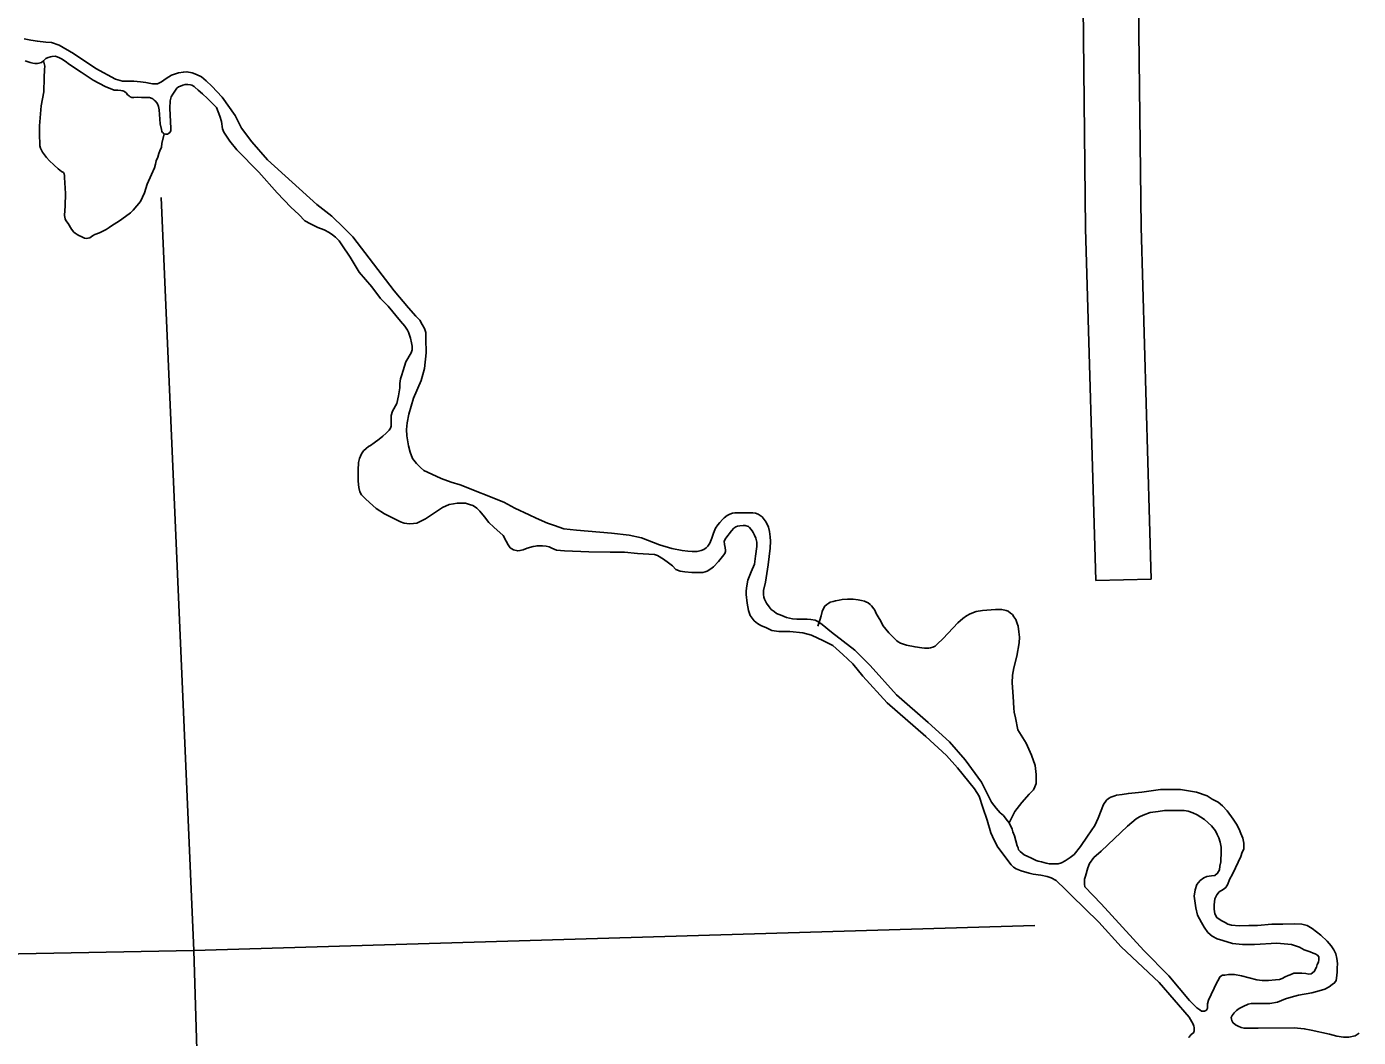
# Model space of a CAD drawing. Extents: x 1084508 to 1142749, y 1057638 to 1093403.
# Drawn here: x 1127551 to 1128682, y 1072582 to 1073440 of the extents above; entities that cross this region are included whole.
import ezdxf

# ---------------------------------------------------------------- set-up
doc = ezdxf.new("R2010")
doc.units = 0
for name, color, linetype in [('Level 35', 7, 'Continuous'), ('Level 46', 7, 'Continuous'), ('Level 5', 7, 'Continuous')]:
    doc.layers.add(name, color=color, linetype=linetype)

msp = doc.modelspace()

# ---------------------------------------------------------------- linework, layer by layer
at = {"layer": 'Level 35'}
for points in [[(1127828.2, 1073261.7), (1127820.6, 1073269.3), (1127810.4, 1073279.1), (1127797.7, 1073289.2), (1127755.8, 1073326.9), (1127742.4, 1073342.3), (1127733.8, 1073354), (1127728.4, 1073364.6), (1127717.2, 1073380.2), (1127708.4, 1073389.5), (1127703.8, 1073394.2), (1127699.8, 1073397.4), (1127695.4, 1073399.6), (1127691.8, 1073400.8), (1127687.4, 1073401.8), (1127684.4, 1073401.5), (1127680.3, 1073400.8), (1127674.2, 1073398.8), (1127669.8, 1073396.1), (1127665.8, 1073393.2), (1127662.4, 1073391.7), (1127658.3, 1073391.5), (1127655.3, 1073392), (1127652.4, 1073392.7), (1127648, 1073393.2), (1127642.4, 1073393.7), (1127637, 1073393.7), (1127632.6, 1073393.9), (1127626.7, 1073395.6), (1127610.1, 1073404.7), (1127591, 1073417.2), (1127578.8, 1073424.3), (1127572.4, 1073426.7), (1127567.5, 1073427), (1127560.4, 1073427.7), (1127554.8, 1073428.7), (1127549.2, 1073429.7)], [(1127579.2, 1073413.7), (1127577.2, 1073414.6), (1127575.6, 1073415.1), (1127572.9, 1073414.9), (1127571.5, 1073414.4), (1127569.5, 1073413.9), (1127567.5, 1073413), (1127565.5, 1073411), (1127563.9, 1073409.8), (1127561.8, 1073409), (1127560.4, 1073408.8), (1127558.5, 1073408.8), (1127556.5, 1073409.2), (1127554.2, 1073409.8), (1127550, 1073411.2)], [(1127688.1, 1073391.1), (1127685.9, 1073391), (1127683.8, 1073390.4), (1127681.9, 1073389.7), (1127680.3, 1073389.1), (1127678.9, 1073387.8), (1127675.5, 1073382.9), (1127674, 1073380.4), (1127673.3, 1073377.2), (1127673, 1073370.9), (1127673.7, 1073353.6), (1127673.6, 1073351.7), (1127673, 1073350.3), (1127671.8, 1073349.3), (1127670.8, 1073348.7), (1127670.1, 1073348.7), (1127669.2, 1073348.7), (1127668.2, 1073349.1), (1127667.4, 1073349.6), (1127666.7, 1073350.3), (1127666.1, 1073351.2), (1127665.7, 1073352.8), (1127664.7, 1073357.5), (1127663.9, 1073369.5), (1127663.2, 1073372.2), (1127662.3, 1073374.7), (1127660.9, 1073376.5), (1127659.7, 1073377.8), (1127658.4, 1073378.8), (1127656.6, 1073379.6), (1127655.5, 1073379.9), (1127653.1, 1073380.1), (1127648.9, 1073380.1), (1127645.7, 1073380.3), (1127642.4, 1073379.9), (1127640.7, 1073380), (1127639.2, 1073380.4), (1127638.3, 1073381.3), (1127637, 1073382.3), (1127636.1, 1073383.5), (1127634.5, 1073385.1), (1127632.9, 1073385.6), (1127631.3, 1073385.9), (1127628.8, 1073386.2), (1127625.5, 1073386.3), (1127618, 1073389.2), (1127607.8, 1073394.8), (1127597.5, 1073401.4), (1127587.7, 1073408), (1127583.9, 1073410.9), (1127581, 1073412.7), (1127579.2, 1073413.7)], [(1127565.5, 1073411), (1127566.7, 1073406.5), (1127566.4, 1073403.7), (1127566.2, 1073396.8), (1127565.8, 1073384.7), (1127563.6, 1073372.8), (1127562.2, 1073356), (1127562.2, 1073350), (1127562.2, 1073346.9), (1127562.4, 1073341.8), (1127562.5, 1073339), (1127563.1, 1073336.8), (1127564.7, 1073333.6), (1127568.1, 1073329.1), (1127570.7, 1073326.3), (1127574.4, 1073322.9), (1127574.8, 1073322.5)], [(1127868.2, 1073137), (1127868.7, 1073141), (1127869.5, 1073143.5), (1127870.9, 1073148.2), (1127873.3, 1073155.4), (1127877.7, 1073163.1), (1127878.7, 1073165.6), (1127878.7, 1073167.1), (1127878.7, 1073168.9), (1127878.1, 1073171.6), (1127877.1, 1073175.7), (1127876.4, 1073178.2), (1127875.5, 1073180.6), (1127874.7, 1073182.3), (1127872.4, 1073185.7), (1127868.6, 1073190.1), (1127858.1, 1073202.7), (1127851.8, 1073209.4), (1127844.5, 1073219.2), (1127833.5, 1073231.7), (1127826, 1073244.4), (1127819, 1073254.8), (1127816.5, 1073258.3), (1127813.6, 1073261.5), (1127811, 1073263.4), (1127808.2, 1073265.3), (1127803.9, 1073267.5), (1127798.4, 1073269.7), (1127792.2, 1073272.7), (1127787.6, 1073275.2), (1127782.4, 1073280.6), (1127775.7, 1073286.7), (1127763.9, 1073299), (1127748.5, 1073316.5), (1127729.8, 1073335.5), (1127723.8, 1073343), (1127718.7, 1073350.4), (1127717.6, 1073353.4), (1127716.6, 1073359.5), (1127715.4, 1073364.2), (1127712.4, 1073371.4), (1127708.3, 1073375.8), (1127704.9, 1073379), (1127700.5, 1073383.1), (1127697, 1073386.3), (1127694.2, 1073388.6), (1127693.5, 1073389.2), (1127691.6, 1073390.4), (1127690.4, 1073390.8), (1127688.1, 1073391.1)], [(1127574.8, 1073322.5), (1127578.1, 1073319.4), (1127580.9, 1073317.2), (1127582.5, 1073316.3), (1127583.2, 1073315.2), (1127583.4, 1073313.8), (1127583.4, 1073311.9), (1127584.4, 1073298.5), (1127584, 1073287.9), (1127583.5, 1073279.9), (1127583.7, 1073278.4), (1127584.1, 1073276.9), (1127584.6, 1073275.5), (1127586.7, 1073272.9), (1127589.4, 1073268.1), (1127591.5, 1073265.5), (1127592.6, 1073264.7), (1127594.1, 1073263.5), (1127595.5, 1073262.8), (1127597.6, 1073261.9), (1127600.3, 1073260.6), (1127601.8, 1073260.3), (1127603.4, 1073260.5), (1127604.9, 1073260.8), (1127607.1, 1073262.5), (1127609.3, 1073263.5), (1127613.2, 1073265), (1127618.8, 1073267.8), (1127621.5, 1073269.6), (1127623.3, 1073270.9), (1127630.1, 1073275.3), (1127635.3, 1073279), (1127639.4, 1073282), (1127641.7, 1073284.4), (1127645, 1073288.1), (1127647.9, 1073291.6), (1127651.3, 1073299.1), (1127653.5, 1073306.4), (1127657.2, 1073314.5), (1127659.9, 1073320.2), (1127660.6, 1073323.3), (1127661.4, 1073326.2), (1127662.7, 1073329.2), (1127663.6, 1073332.3), (1127664.3, 1073334.8), (1127665.8, 1073337.9), (1127666.1, 1073340.9), (1127668.2, 1073349.1)], [(1128136.1, 1073014.2), (1128134.5, 1073010.1), (1128132.9, 1073005.8), (1128131.3, 1073001.5), (1128129.7, 1072999), (1128128.2, 1072997.5), (1128126.3, 1072996.1), (1128123.9, 1072995.2), (1128120.7, 1072994.5), (1128116.4, 1072994.5), (1128112.7, 1072994.7), (1128107.7, 1072995.4), (1128099.1, 1072997), (1128088.6, 1073000.2), (1128073.4, 1073006.1), (1128062.7, 1073008.4), (1128047.7, 1073010.1), (1128018.2, 1073012.6), (1128007.5, 1073013.8), (1127999.5, 1073016.5), (1127993.4, 1073018.6), (1127983.9, 1073022.7), (1127977.8, 1073025.6), (1127965.9, 1073031.3), (1127956.4, 1073036.3), (1127919.4, 1073051.2), (1127911.6, 1073053.4), (1127903.3, 1073056.4), (1127895.2, 1073060), (1127888.6, 1073063.2), (1127885.7, 1073065.7), (1127882.3, 1073069.1), (1127878.8, 1073073.3), (1127876.9, 1073078.9), (1127875.4, 1073084.3), (1127874.2, 1073092.6), (1127873.7, 1073098), (1127874.4, 1073103.6), (1127875.7, 1073111), (1127879.8, 1073124.7), (1127886.2, 1073139.6), (1127889.1, 1073149.9), (1127890.6, 1073163.1), (1127890.3, 1073175.1), (1127890.1, 1073180.5), (1127889.1, 1073183.9), (1127887.2, 1073187.3), (1127885, 1073190.8), (1127881.8, 1073194.2), (1127875.4, 1073201.3), (1127863.2, 1073215.7), (1127828.2, 1073261.7)], [(1127930, 1073033.5), (1127927.4, 1073034.5), (1127924, 1073035.5), (1127920, 1073035.6), (1127916.8, 1073035.5), (1127913.8, 1073035), (1127910.1, 1073034.4), (1127904.4, 1073031.8), (1127889.9, 1073022.3), (1127884.9, 1073019.6), (1127882.7, 1073018.6), (1127879.6, 1073018.2), (1127876.4, 1073017.9), (1127871.9, 1073018.6), (1127868.8, 1073019.7), (1127866.4, 1073020.8), (1127863.6, 1073022.3), (1127861.4, 1073023.3), (1127855.1, 1073026.4), (1127848, 1073031), (1127842.5, 1073036.1), (1127838.9, 1073039.2), (1127835.5, 1073042.7), (1127834.3, 1073045.2), (1127833.2, 1073048.9), (1127832.9, 1073054.3), (1127832.9, 1073063.5), (1127833.1, 1073069.9), (1127834, 1073073.3), (1127835.7, 1073077.4), (1127837.4, 1073079.9), (1127839.5, 1073081.9), (1127841.4, 1073083.5), (1127843.2, 1073084.5), (1127846.3, 1073086.8), (1127850.6, 1073089.9), (1127853.6, 1073092.4), (1127856.6, 1073095), (1127859, 1073097.5), (1127860.2, 1073099.3), (1127860.8, 1073101), (1127860.8, 1073103.2), (1127860.8, 1073105.5), (1127860.8, 1073109.8), (1127861.9, 1073113.7), (1127865.6, 1073120), (1127867, 1073126.7), (1127868.2, 1073133.3), (1127868.2, 1073137)], [(1128144.4, 1072997.9), (1128144.6, 1072995.3), (1128144.5, 1072994.4), (1128144, 1072992.7), (1128142.1, 1072990.1), (1128138.7, 1072986), (1128134.4, 1072981.4), (1128132.3, 1072979.7), (1128129.1, 1072977.8), (1128127.3, 1072977.2), (1128125.5, 1072976.7), (1128122, 1072976.5), (1128115.9, 1072976.5), (1128110.2, 1072977.1), (1128106, 1072977.8), (1128102.5, 1072979.1), (1128099.5, 1072982.2), (1128096.1, 1072984.8), (1128091.9, 1072987.9), (1128086.8, 1072991), (1128084.2, 1072991.8), (1128079.4, 1072992.3), (1128070, 1072992.7), (1128058.8, 1072994), (1128046.7, 1072994), (1128028.7, 1072994.1), (1128007.9, 1072994.9), (1128001, 1072995.6), (1127997.3, 1072997.2), (1127994.8, 1072998.3), (1127992.5, 1072998.9), (1127989.2, 1072999.2), (1127987.1, 1072999.2), (1127984.5, 1072999.2), (1127983.4, 1072999), (1127981.2, 1072998.7), (1127976.3, 1072997.2), (1127972.7, 1072995.8), (1127970.1, 1072995.2), (1127968.3, 1072995), (1127964.6, 1072996), (1127961.9, 1072997.5), (1127960.1, 1073000), (1127958.4, 1073003.2), (1127955.8, 1073008), (1127947.8, 1073015.1), (1127943.8, 1073019.1), (1127939.9, 1073024), (1127936, 1073028.7), (1127933.4, 1073031.3), (1127932.3, 1073032.2), (1127930, 1073033.5)], [(1128289.9, 1072872.8), (1128267.4, 1072897.8), (1128254.3, 1072910.8), (1128234.7, 1072926), (1128226.6, 1072932.5), (1128223.8, 1072934.4), (1128222.5, 1072935.3), (1128220.8, 1072936.2), (1128217, 1072936.6), (1128214, 1072936.9), (1128210.7, 1072936.9), (1128208.1, 1072936.9), (1128205.2, 1072936.9), (1128201.6, 1072937.3), (1128196.5, 1072938.5), (1128192.4, 1072940.2), (1128187.9, 1072941.9), (1128185.9, 1072943.4), (1128183.4, 1072945.2), (1128181.6, 1072947.5), (1128179.5, 1072950.5), (1128177.7, 1072953.9), (1128177.2, 1072955.7), (1128177, 1072957.9), (1128177, 1072961.4), (1128178.6, 1072968.4), (1128180.7, 1072983.1), (1128182.5, 1072997.2), (1128182.7, 1073003.1), (1128182.4, 1073007), (1128182, 1073011.5), (1128181.1, 1073015.1), (1128179, 1073019.5), (1128175.7, 1073023.8), (1128174, 1073025.1), (1128172.3, 1073026.3), (1128170.2, 1073027), (1128167.9, 1073027.2), (1128164.7, 1073027.2), (1128160.9, 1073027.2), (1128156.8, 1073027.2), (1128152.7, 1073027.4), (1128150.6, 1073026.9), (1128148.4, 1073026.1), (1128146.1, 1073024.9), (1128143.6, 1073023.1), (1128142, 1073021.5), (1128139.7, 1073019.2), (1128138.1, 1073017), (1128136.1, 1073014.2)], [(1128356, 1072792.8), (1128341.5, 1072810.8), (1128332.3, 1072821.2), (1128314.8, 1072837.5), (1128281.9, 1072866.1), (1128261.1, 1072888.5), (1128252.8, 1072899), (1128244.2, 1072906.9), (1128235.6, 1072914.6), (1128227.9, 1072918.6), (1128217.5, 1072923.5), (1128210.4, 1072925.4), (1128199.1, 1072926.6), (1128189.9, 1072926.6), (1128184, 1072927.5), (1128179.4, 1072929.7), (1128174.5, 1072931.5), (1128171.7, 1072933.4), (1128169, 1072935.5), (1128165.6, 1072940.1), (1128164.1, 1072944.4), (1128163.1, 1072950.6), (1128162.2, 1072957.9), (1128162.2, 1072961.2), (1128162.8, 1072965.3), (1128163.7, 1072970.2), (1128166.3, 1072977.1), (1128169.2, 1072983.7), (1128170.2, 1072990.5), (1128171.1, 1072998.8), (1128171.1, 1073002.5), (1128170.4, 1073005.7), (1128169.2, 1073008.4), (1128168.1, 1073010.6), (1128167.2, 1073012), (1128166.1, 1073013.5), (1128165, 1073014.7), (1128164, 1073015.6), (1128162.2, 1073016.3), (1128161.3, 1073016.4), (1128159.6, 1073016.4), (1128156.8, 1073016.3), (1128154.7, 1073015.9), (1128153.3, 1073015.3), (1128151.8, 1073014.2), (1128149.8, 1073012.1), (1128144.8, 1073005.8), (1128143.5, 1073003.1), (1128143.7, 1073000.5), (1128144.4, 1072997.9)], [(1128243.7, 1072953.7), (1128241.2, 1072953.2), (1128238.1, 1072952.6), (1128236, 1072952.1), (1128233.6, 1072951.4), (1128232.3, 1072950.6), (1128230.6, 1072949.5), (1128229, 1072948.1), (1128228, 1072946.5), (1128226.8, 1072943.5), (1128225.7, 1072939.8), (1128224.6, 1072936.2), (1128223.1, 1072931)], [(1128385.3, 1072764), (1128390.3, 1072773.8), (1128396.3, 1072781.3), (1128402.3, 1072788.5), (1128406, 1072792), (1128407.2, 1072794.5), (1128408.3, 1072797.5), (1128408.4, 1072801.7), (1128408.4, 1072805), (1128407.4, 1072812.7), (1128404.5, 1072821.6), (1128399.9, 1072831.8), (1128392.8, 1072842.9), (1128390.7, 1072853.3), (1128389.8, 1072858.1), (1128389.5, 1072861.4), (1128388.8, 1072871.3), (1128387.9, 1072882.9), (1128388.2, 1072889.5), (1128389.4, 1072895.8), (1128391.9, 1072905.5), (1128393.9, 1072917), (1128394.2, 1072921.6), (1128393.6, 1072926.3), (1128393, 1072931.2), (1128392.2, 1072933.3), (1128391.2, 1072936.6), (1128389.5, 1072939), (1128388.2, 1072941), (1128386.5, 1072942.2), (1128384.7, 1072943.7), (1128382.9, 1072944.4), (1128379.3, 1072945.2), (1128373.8, 1072945.2), (1128362.8, 1072944.4), (1128357.4, 1072943.5), (1128352.3, 1072941.6), (1128349.3, 1072939.8), (1128346, 1072937.5), (1128341.9, 1072933.8), (1128329.5, 1072920.7), (1128324.4, 1072915.9), (1128322.6, 1072914.2), (1128320.6, 1072913.2), (1128318.7, 1072912.6), (1128317.3, 1072912.4), (1128315.4, 1072912.4), (1128313.6, 1072912.4), (1128311.2, 1072912.6), (1128305.6, 1072913.5), (1128298.3, 1072915), (1128293.3, 1072916.6), (1128291.2, 1072917.7), (1128290.2, 1072918.5), (1128288.5, 1072920.3), (1128283.3, 1072925.4), (1128278.3, 1072931.5), (1128276.4, 1072935.3), (1128274.1, 1072938.9), (1128272.6, 1072941.9), (1128271.3, 1072944.6), (1128270.5, 1072945.9), (1128268.6, 1072948.2), (1128267.4, 1072949.5), (1128265.7, 1072951), (1128263.8, 1072951.8), (1128262.7, 1072952.3), (1128260, 1072952.9), (1128257.2, 1072953.3), (1128253, 1072953.9), (1128248.1, 1072953.9), (1128243.7, 1072953.7)], [(1128374.4, 1072776.6), (1128370.4, 1072781.6), (1128361.9, 1072798.7), (1128348.2, 1072817.6), (1128334.8, 1072832.9), (1128316.8, 1072849.4), (1128289.9, 1072872.8)], [(1128412.4, 1072719.5), (1128405.8, 1072720.5), (1128402.3, 1072721.2), (1128395.7, 1072723.4), (1128391.3, 1072725.1), (1128389.2, 1072726.3), (1128387, 1072728.4), (1128375.8, 1072743.5), (1128372.7, 1072749.3), (1128370, 1072755.5), (1128366.7, 1072766.3), (1128363.2, 1072777), (1128359.9, 1072786.6), (1128356, 1072792.8)], [(1128577.5, 1072592.6), (1128575.2, 1072594.4), (1128574.4, 1072596.2), (1128574.1, 1072597.4), (1128574, 1072598.9), (1128574.7, 1072600.6), (1128576.5, 1072602.6), (1128578.5, 1072604.7), (1128580.8, 1072606.5), (1128584.2, 1072608.1), (1128588.3, 1072610.1), (1128591, 1072610.6), (1128599, 1072610.8), (1128606.7, 1072610.8), (1128613.1, 1072611.7), (1128619.9, 1072614.5), (1128624.7, 1072616.1), (1128631, 1072617.6), (1128642.4, 1072619.7), (1128648.5, 1072621.5), (1128653.3, 1072622.9), (1128657.1, 1072624.9), (1128659.6, 1072626.7), (1128661.7, 1072628.1), (1128663, 1072630.2), (1128663.3, 1072632.2), (1128664, 1072637.2), (1128664, 1072640.8), (1128664.2, 1072644.5), (1128663.7, 1072649), (1128662.8, 1072652.7), (1128661, 1072656.3), (1128658.7, 1072659.5), (1128655.3, 1072663.6), (1128649.9, 1072668.6), (1128642.8, 1072674.3), (1128638.3, 1072676.8), (1128634, 1072677.9), (1128627.4, 1072678.4), (1128617.8, 1072677.9), (1128608.3, 1072677.9), (1128596.3, 1072677), (1128589, 1072676.8), (1128580.8, 1072676.5), (1128574.2, 1072677.2), (1128571, 1072677.9), (1128568.8, 1072679.3), (1128566.1, 1072680.9), (1128563.6, 1072682.2), (1128561.7, 1072683.6), (1128560.1, 1072686.8), (1128559.5, 1072690.9), (1128559.5, 1072694.5), (1128560.1, 1072699.5), (1128561.7, 1072702.9), (1128563.8, 1072705.6), (1128567.2, 1072707.5), (1128569.5, 1072709.3), (1128571, 1072712), (1128572.6, 1072715.9), (1128575.1, 1072720.6), (1128577.6, 1072725.9), (1128582, 1072735.4), (1128583.3, 1072739.3), (1128584.7, 1072741.6), (1128584.7, 1072744.3), (1128584.7, 1072746.8), (1128583.8, 1072751.1), (1128582.2, 1072755), (1128580.8, 1072758.6), (1128578.3, 1072762.9), (1128575.6, 1072767.2), (1128570.4, 1072774.3), (1128566.5, 1072778.4), (1128562.9, 1072781.6), (1128557.9, 1072784.3), (1128553.6, 1072787), (1128544.5, 1072790), (1128530.8, 1072792.5), (1128522.4, 1072792.5), (1128514, 1072792.3), (1128498.1, 1072790.2), (1128486.6, 1072789.1), (1128481.3, 1072788.2), (1128476.6, 1072787.7), (1128475, 1072787), (1128471.8, 1072785.9), (1128469.7, 1072784.8), (1128468.2, 1072783.2), (1128465.4, 1072779.5), (1128461, 1072768.1), (1128458.1, 1072761.7)], [(1128458.1, 1072761.7), (1128451.9, 1072752.8), (1128446.1, 1072744.1), (1128440.5, 1072737.3), (1128437.2, 1072734.6), (1128432.9, 1072731.7), (1128429.8, 1072730.1), (1128426.9, 1072729.2), (1128425, 1072729.2), (1128422.7, 1072729.2), (1128419.6, 1072729.2), (1128416.9, 1072729.9), (1128412.8, 1072730.9), (1128410.1, 1072731.5), (1128408.3, 1072732.1), (1128406.2, 1072733.2), (1128403.7, 1072734.4), (1128401.2, 1072735.4), (1128398.3, 1072736.9), (1128394.8, 1072739.8), (1128393.4, 1072741.2), (1128393, 1072742.7), (1128392.1, 1072744.5), (1128391.1, 1072748.7), (1128389.9, 1072753), (1128388.6, 1072756.5), (1128388, 1072758.8), (1128385.3, 1072764), (1128382.8, 1072767.3), (1128380.6, 1072770.2), (1128377.9, 1072772.5), (1128374.4, 1072776.6)], [(1128449.8, 1072709.7), (1128449.4, 1072712.1), (1128449.5, 1072714.5), (1128449.5, 1072716.3), (1128450.1, 1072718.9), (1128452.1, 1072725.9), (1128453.7, 1072729.6), (1128457.3, 1072734.5), (1128463.6, 1072740), (1128486, 1072761.1), (1128493.3, 1072767.6), (1128496.1, 1072769.2), (1128499.3, 1072770.5), (1128505, 1072772.8), (1128511.8, 1072773.6), (1128517.2, 1072774.4), (1128519.8, 1072774.4), (1128525, 1072774.4), (1128530, 1072774.4), (1128534.1, 1072774.4), (1128537.5, 1072773.9), (1128541.4, 1072772.6), (1128545.1, 1072771), (1128551.3, 1072766.8), (1128557.1, 1072761.6), (1128560.7, 1072757.2), (1128562, 1072754.3), (1128563.3, 1072751.2), (1128564.6, 1072747.6), (1128565.4, 1072743.4), (1128565.4, 1072739.7), (1128565.4, 1072737.1), (1128565.1, 1072733.5), (1128565.1, 1072730.9), (1128564.4, 1072727.2), (1128564.1, 1072724.1), (1128562.3, 1072721.2), (1128559.9, 1072719.4), (1128557.3, 1072719.2), (1128553.2, 1072718.6), (1128550.6, 1072717.3), (1128547.7, 1072715), (1128544.8, 1072711.6), (1128543.3, 1072707.2), (1128542.5, 1072701.7), (1128543.8, 1072692), (1128545.3, 1072685.8), (1128548.7, 1072679.3), (1128551.1, 1072675.4)], [(1128542.6, 1072589.2), (1128542.4, 1072590.2), (1128542.1, 1072591.5), (1128541.6, 1072593.1), (1128538.3, 1072599.1), (1128512.7, 1072628.5), (1128480.4, 1072658.7), (1128461.6, 1072679.6), (1128438, 1072702.7), (1128431, 1072709.8), (1128427.5, 1072712.9), (1128425.4, 1072715), (1128421.1, 1072717.4), (1128417.8, 1072718.5), (1128412.4, 1072719.5)], [(1128553.9, 1072610.5), (1128553.7, 1072606.6), (1128552.9, 1072605), (1128551.3, 1072604.2), (1128550.3, 1072604.2), (1128548.7, 1072604.2), (1128547.2, 1072605.3), (1128544.8, 1072607.1), (1128538.6, 1072613.1), (1128521.1, 1072634.2), (1128499.8, 1072655.8), (1128463.6, 1072695.2), (1128449.8, 1072709.7)], [(1128551.1, 1072675.4), (1128554.2, 1072670.9), (1128557.8, 1072667.8), (1128562, 1072665.5), (1128566.7, 1072664.2), (1128575, 1072661.6), (1128583.4, 1072660.8), (1128593.8, 1072660.8), (1128612.8, 1072661.8), (1128625, 1072660.8), (1128631.8, 1072658.4), (1128636, 1072656.3), (1128638.3, 1072655.3), (1128640.9, 1072654.5), (1128643.5, 1072653.5), (1128645.3, 1072652.7), (1128647.1, 1072651.7), (1128648.2, 1072650.4), (1128648.2, 1072649.6), (1128648.2, 1072648), (1128647.9, 1072645.9), (1128646.9, 1072643.8), (1128646.4, 1072641.5), (1128644.5, 1072637.8), (1128641.9, 1072635.8), (1128639.9, 1072635.5), (1128637.3, 1072636), (1128633.9, 1072636.5), (1128631.8, 1072636.5), (1128629.7, 1072636.5), (1128627.1, 1072636.3), (1128624, 1072635), (1128622.2, 1072634.5), (1128619.8, 1072633.4), (1128617.2, 1072631.8), (1128614.9, 1072631.1), (1128611.5, 1072630.8), (1128605.5, 1072630.3), (1128600.3, 1072630.3), (1128595.6, 1072630.8), (1128589.3, 1072632.4), (1128582.6, 1072634.2), (1128576.8, 1072635.2), (1128571.6, 1072635.2), (1128568.5, 1072634.7), (1128566.4, 1072634.7), (1128564.4, 1072633.2), (1128563.3, 1072631.3), (1128561.7, 1072628.5), (1128554.7, 1072613.6), (1128553.9, 1072610.5)], [(1128537.6, 1072581.7), (1128537.9, 1072582), (1128538.7, 1072582.5), (1128538.9, 1072582.8), (1128539.9, 1072584.2), (1128541.8, 1072585.8), (1128542.2, 1072586.5), (1128542.4, 1072587.3), (1128542.5, 1072587.8), (1128542.6, 1072589.2)], [(1128682.6, 1072585.4), (1128679.2, 1072583.3), (1128673.9, 1072582.2), (1128669.4, 1072582.2), (1128663.7, 1072582.9), (1128657.4, 1072584.5), (1128641.7, 1072588.1), (1128636, 1072589.2), (1128627.4, 1072589.9), (1128596.9, 1072589.7), (1128584.8, 1072589.7), (1128582.5, 1072590.3), (1128579.9, 1072591.5), (1128577.5, 1072592.6)]]:
    msp.add_lwpolyline(points, dxfattribs=at)
at = {"layer": 'Level 46'}
for points in [[(1128495.3, 1073459.2), (1128497.4, 1073269.8), (1128505.9, 1072971), (1128482.4, 1072970.3), (1128458.9, 1072969.7)], [(1128448.3, 1073457.6), (1128450.3, 1073268.8), (1128458.9, 1072969.7)]]:
    msp.add_lwpolyline(points, dxfattribs=at)
at = {"layer": 'Level 5'}
for points in [[(1127665.6, 1073295.1), (1127693.3, 1072655.8)], [(1127693.3, 1072655.8), (1128407.1, 1072676.9)], [(1126905.4, 1072640.7), (1127693.3, 1072655.8)], [(1127693.3, 1072655.8), (1127703.6, 1072309.7)]]:
    msp.add_lwpolyline(points, dxfattribs=at)

doc.saveas('drawing.dxf')
